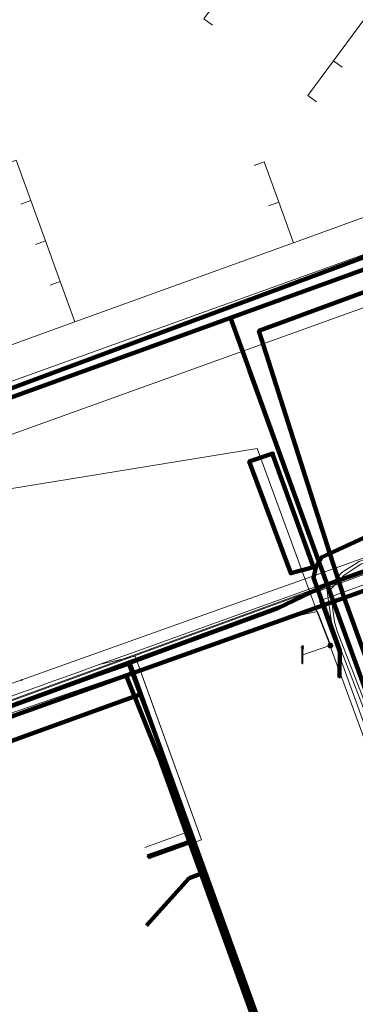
# Model space of a CAD drawing. Extents: x 152558 to 154479, y 462974 to 463683.
# Tile 601 of 638: x 154268 to 154284, y 463455 to 463501. Entities that reach past the tile are written whole.
import ezdxf
from ezdxf.lldxf.tags import DXFTag

# ---------------------------------------------------------------- set-up
doc = ezdxf.new("R2010")
doc.units = 0
doc.header["$LTSCALE"] = 0.2
doc.layers.get('0').update_dxf_attribs({"linetype": 'CONTINUOUS'})
for name, color, linetype, lineweight in [('B-RO-KL-DATA_COAXIAAL_17_ZIGGO BV-G', 90, 'KL-DATA-N', 18), ('B-RO-KL-DATA_COAXIAAL_7_ZIGGO BV-G', 90, 'KL-DATA-N', 18), ('B-RO-KL-DATA_DUCT_ZIGGO BV-G', 90, 'CONTINUOUS', 100), ('B-RO-KL-DATA_HULPSTUK_KPN BV-S', 90, 'CONTINUOUS', 25), ('B-RO-KL-DATA_KABELBED_KPN BV-G', 90, 'CONTINUOUS', 100), ('B-RO-KL-DATA_KABELBED_ZIGGO BV-G', 90, 'CONTINUOUS', 100), ('B-RO-KL-DATA_MANTELBUIS_110_ZIGGO BV-G', 90, 'CONTINUOUS', 100), ('B-RO-KL-DATA_MANTELBUIS_ZIGGO BV-G', 90, 'CONTINUOUS', 100), ('B-RO-KL-DATA_REGGEFIBER OPERATOR BV-G', 90, 'KL-DATA-N', 18), ('B-RO-KL-ET_LS_230 V_GEMEENTE AMERSFOORT-G', 190, 'KL-LS-N', 18), ('B-RO-KL-ET_LS_400 V_STEDIN NETBEHEER BV-G', 190, 'KL-LS-N', 18), ('B-RO-KL-ET_LS_GEMEENTE AMERSFOORT-S', 190, 'CONTINUOUS', 25), ('B-RO-KL-ET_LS_HULPSTUK_GEMEENTE AMERSFOORT-S', 190, 'CONTINUOUS', 25), ('B-RO-KL-ET_LS_MANTELBUIS_110_GEMEENTE AMERSFOORT-G', 190, 'CONTINUOUS', 100), ('B-RO-KL-ET_MS_10 KV_STEDIN NETBEHEER BV-G', 130, 'KL-MS-N', 18), ('B-RO-KL-GAS_LD_PE_40_0.1 BAR_STEDIN NETBEHEER BV-G', 50, 'KL-GAS-LD-N', 18), ('B-RO-KL-GAS_LD_PVC_63_0.1 BAR_STEDIN NETBEHEER BV-G', 50, 'KL-GAS-LD-N', 18), ('B-RO-KL-WATER_160_VITENS-G', 170, 'KL-WATER-N', 18), ('B-RO-KL-WATER_HULPSTUK_VITENS-S', 170, 'CONTINUOUS', 25)]:
    doc.layers.add(name, color=color, linetype=linetype, lineweight=lineweight)
doc.styles.add('NLCS-ISO', font='NLCS-ISO.ttf')
tags = doc.linetypes.add('KL-DATA-N', pattern='A,4,-1,[101,NLCS.SHX,S=0.5,R=0,X=0,Y=0],-1,4,-1,["D",Standard,S=1,R=0,X=-0.25,Y=-0.5],-1.5', length=12.5).pattern_tags.tags
tags[18] = DXFTag(74, 10)
tags = doc.linetypes.add('KL-GAS-LD-N', pattern='A,4,-1,[69,NLCS.SHX,S=0.5,R=0,X=0,Y=0],-1,4,-1,["L",Standard,S=1,R=0,X=0.25,Y=-0.5],-2', length=13).pattern_tags.tags
tags[18] = DXFTag(74, 10)
tags = doc.linetypes.add('KL-LS-N', pattern='A,4,-1,[103,NLCS.SHX,S=0.75,R=0,X=0,Y=0],-1,4,-1,["L",Standard,S=1,R=0,X=0,Y=-0.5],-2', length=13).pattern_tags.tags
tags[18] = DXFTag(74, 10)
tags = doc.linetypes.add('KL-MS-N', pattern='A,4,-1,[103,NLCS.SHX,S=0.75,R=0,X=0,Y=0],-1,4,-1,["M",Standard,S=1,R=0,X=0,Y=-0.5],-2', length=13).pattern_tags.tags
tags[18] = DXFTag(74, 10)
doc.linetypes.add('KL-WATER-N', pattern='A,7,-0.5,[168,NLCS.SHX,S=0.75,R=0,X=0.75,Y=0],-2', length=9.5)

# ---------------------------------------------------------------- blocks, each defined once
blk = doc.blocks.new('SKL-WTB_HULP_OVERIG-SO')
at = {"color": 0, "linetype": 'ByBlock', "lineweight": 18}
for points in [[(-0.14, 0.14), (0.14, -0.14)], [(0.14, 0.14), (-0.14, -0.14)]]:
    blk.add_lwpolyline(points, dxfattribs=at)
at = {"color": 0, "linetype": 'ByBlock', "lineweight": 18, "style": 'NLCS-ISO', "flags": 1}
for tag, p in [('TYPE', (1.5, 0)), ('OMSCHRIJVING', (1.5, -3)), ('LABEL', (1.5, -1.5))]:
    blk.add_attdef(tag, p, '', height=1, dxfattribs=at)
blk = doc.blocks.new('SKL-WTB_HULP_MOF-SO')
at = {"linetype": 'ByBlock', "lineweight": 18}
h = blk.add_hatch(color=0, dxfattribs=at)
h.dxf.hatch_style = 1
h.paths.add_polyline_path([(-0.5625, 0, 1), (0.5625, 0, 1)])
at = {"color": 0, "linetype": 'ByBlock', "lineweight": 18}
blk.add_circle((0, 0), 0.5625, dxfattribs=at)
at = {"color": 0, "linetype": 'ByBlock', "lineweight": 18, "style": 'NLCS-ISO', "flags": 1}
for tag, p in [('TYPE', (1.5, 0)), ('OMSCHRIJVING', (1.5, -3)), ('LABEL', (1.5, -1.5))]:
    blk.add_attdef(tag, p, '', height=1, dxfattribs=at)
blk = doc.blocks.new('SKL-ET_LS_MAST-SO')
for p, q in [((-0.05, 2.07), (0.05, 2.07)), ((-0.05, -2), (0.05, -2))]:
    blk.add_line(p, q)
for points in [[(-0.18, 1.76), (-0.22, 1.76), (-0.22, 1.84), (-0.18, 1.84), (-0.18, 1.79)], [(-0.18, 1.49), (-0.22, 1.49), (-0.22, 1.57), (-0.18, 1.57), (-0.18, 1.52)], [(-0.18, 1.79), (-0.05, 1.79)], [(-0.18, 1.76), (-0.05, 1.76)], [(-0.18, 1.52), (-0.05, 1.52)], [(-0.18, 1.49), (-0.05, 1.49)], [(-0.05, -2), (-0.05, 2.07)], [(0.05, -2), (0.05, 2.07)], [(0.18, 1.92), (0.05, 1.92)], [(0.18, 1.89), (0.05, 1.89)], [(0.18, 1.66), (0.05, 1.66)], [(0.18, 1.63), (0.05, 1.63)], [(0.18, 1.39), (0.05, 1.39)], [(0.18, 1.36), (0.05, 1.36)], [(0.18, 1.89), (0.22, 1.89), (0.22, 1.97), (0.18, 1.97), (0.18, 1.92)], [(0.18, 1.63), (0.22, 1.63), (0.22, 1.71), (0.18, 1.71), (0.18, 1.66)], [(0.18, 1.36), (0.22, 1.36), (0.22, 1.44), (0.18, 1.44), (0.18, 1.39)]]:
    blk.add_lwpolyline(points)

msp = doc.modelspace()

# ---------------------------------------------------------------- linework, layer by layer
at = {"layer": 'B-RO-KL-DATA_COAXIAAL_17_ZIGGO BV-G', "flags": 128}
for points in [[(154218.302, 463353.028), (154217.934, 463353.99), (154223.042, 463355.944), (154227.376, 463357.546), (154230.065, 463358.539), (154238.318, 463361.589), (154238.721, 463361.738), (154239.25, 463361.934), (154245.297, 463364.168), (154250.057, 463365.927), (154250.062, 463365.929), (154251.38, 463366.416), (154253.645, 463367.253), (154254.158, 463367.436), (154264.267, 463371.047), (154265.461, 463371.474), (154266.376, 463371.819), (154266.64, 463371.919), (154271.636, 463373.804), (154273.177, 463374.385), (154274.161, 463374.756), (154277.52, 463376.024), (154278.092, 463376.24), (154281.561, 463377.549), (154283.439, 463378.257), (154292.435, 463381.608), (154297.975, 463383.672), (154297.662, 463384.413), (154294.367, 463392.474), (154291.577, 463400.459), (154291.584, 463400.869), (154291.8, 463401.12), (154297.165, 463403.151), (154297.44, 463403.45), (154297.442, 463403.463), (154297.464, 463403.632), (154297.502, 463403.926), (154276.73, 463461.478), (154273.743, 463469.754), (154273.217, 463471.213), (154274.519, 463471.691), (154280.111, 463473.741), (154282.391, 463474.851), (154282.609, 463474.93), (154284.462, 463475.601), (154294.361, 463479.086), (154295.491, 463479.499), (154302.68, 463482.128), (154324.013, 463490.277), (154326.061, 463491.654), (154327.554, 463494.54), (154327.881, 463495.173), (154327.883, 463495.179), (154328.052, 463495.837), (154328.221, 463496.494), (154329.123, 463500), (154329.239, 463500.451), (154329.309, 463500.722), (154330.561, 463500), (154331.408, 463499.234), (154350.72, 463481.762), (154350.753, 463481.732), (154351.097, 463481.385), (154352.632, 463479.839), (154354.062, 463478.398), (154358.559, 463473.868), (154373.526, 463461.102), (154376.285, 463458.699), (154380.26, 463455.237), (154385.373, 463450.784), (154392.12, 463444.814), (154399.951, 463437.885)], [(154350.106, 463248.787), (154347.762, 463245.734), (154345.422, 463242.687), (154344.806, 463241.75), (154344.517, 463241.583), (154344.135, 463241.599), (154343.703, 463241.822), (154343.112, 463242.61), (154330.191, 463274.237), (154330.092, 463274.789), (154330.121, 463275.031), (154330.509, 463275.413), (154331.285, 463275.996), (154333.933, 463277.032), (154344.849, 463281.626), (154345.314, 463282.15), (154345.421, 463282.805), (154345.144, 463283.727), (154341.354, 463290.933), (154341.165, 463291.633), (154340.095, 463292.214), (154339.09, 463292.902), (154338.079, 463293.593), (154337.145, 463294.384), (154336.21, 463295.175), (154335.362, 463296.058), (154334.519, 463296.936), (154333.769, 463297.896), (154330.229, 463305.165), (154329.442, 463307.2), (154325.845, 463316.235), (154325.638, 463316.755), (154325.547, 463316.718), (154322.451, 463324.311), (154303.819, 463370.008), (154302.988, 463372.046), (154301.83, 463374.475), (154300.669, 463377.287), (154297.975, 463383.672), (154297.662, 463384.413), (154294.367, 463392.474), (154291.577, 463400.459), (154291.584, 463400.869), (154291.8, 463401.12), (154297.165, 463403.151), (154297.44, 463403.45), (154297.442, 463403.463), (154297.464, 463403.632), (154297.502, 463403.926), (154276.73, 463461.478), (154273.743, 463469.754), (154273.217, 463471.213), (154274.519, 463471.691), (154280.111, 463473.741), (154282.391, 463474.851), (154282.609, 463474.93), (154284.462, 463475.601), (154294.361, 463479.086), (154295.491, 463479.499), (154302.68, 463482.128), (154324.013, 463490.277), (154326.061, 463491.654), (154327.554, 463494.54), (154327.881, 463495.173), (154327.883, 463495.179), (154328.052, 463495.837), (154328.221, 463496.494), (154329.123, 463500), (154329.239, 463500.451), (154329.309, 463500.722), (154330.561, 463500), (154331.408, 463499.234), (154350.72, 463481.762), (154350.753, 463481.732), (154351.04, 463481.323), (154352.243, 463479.608), (154352.318, 463479.466), (154352.747, 463478.652), (154352.143, 463477.68), (154352.025, 463477.49), (154351.989, 463477.449), (154336.911, 463460.42), (154336.829, 463460.328), (154336.168, 463459.581), (154336.383, 463459.409), (154336.493, 463459.319), (154336.529, 463459.29)], [(154224.966, 463492.304), (154223.57, 463489.991), (154230.376, 463470.864), (154230.739, 463469.842), (154232.812, 463470.576), (154259.797, 463480.663), (154277.9, 463487.23), (154287.35, 463490.658), (154290.88, 463492.313), (154292.921, 463493.269), (154291.911, 463496.563)], [(154337.179, 463460.037), (154337.102, 463460.101), (154337.041, 463460.152), (154336.871, 463460.293), (154336.829, 463460.328), (154336.728, 463460.412), (154336.496, 463460.604), (154338.234, 463462.694), (154348.654, 463475.23), (154349.667, 463476.449), (154347.927, 463477.94), (154345.99, 463479.6), (154344.778, 463480.639), (154340.39, 463484.399), (154333.016, 463490.642), (154331.257, 463492.132), (154330.717, 463492.589), (154330.345, 463492.447), (154325.119, 463490.449), (154321.078, 463488.802), (154315.466, 463486.516), (154302.024, 463481.784), (154295.496, 463479.486), (154294.361, 463479.086), (154284.462, 463475.601), (154282.609, 463474.93), (154282.391, 463474.851), (154282.437, 463474.726), (154282.479, 463474.61), (154282.837, 463473.63), (154283, 463473.181), (154286.927, 463462.349), (154287.852, 463459.799), (154288.121, 463459.056), (154288.744, 463457.337), (154294.82, 463440.577), (154307, 463407.596), (154307.45, 463406.377), (154309.325, 463407.063), (154309.668, 463407.179), (154323.852, 463412.306), (154324.791, 463412.644), (154324.419, 463413.677), (154324.351, 463413.867)], [(154336.529, 463459.29), (154336.493, 463459.319), (154336.383, 463459.409), (154336.168, 463459.581), (154336.089, 463459.644), (154335.862, 463459.841), (154336.304, 463460.373), (154336.496, 463460.604), (154338.234, 463462.694), (154348.654, 463475.23), (154349.667, 463476.449), (154347.927, 463477.94), (154345.99, 463479.6), (154344.778, 463480.639), (154340.39, 463484.399), (154333.016, 463490.642), (154331.257, 463492.132), (154330.717, 463492.589), (154330.345, 463492.447), (154325.119, 463490.449), (154321.078, 463488.802), (154315.466, 463486.516), (154302.024, 463481.784), (154295.496, 463479.486), (154294.361, 463479.086), (154284.462, 463475.601), (154282.609, 463474.93)], [(154282.609, 463474.93), (154282.391, 463474.851), (154280.111, 463473.741), (154274.519, 463471.691), (154273.217, 463471.213), (154257.571, 463465.475), (154237.884, 463458.292), (154237.299, 463458.078), (154236.565, 463457.81), (154235.802, 463457.532), (154235.606, 463457.222), (154235.509, 463457.068), (154235.607, 463456.337), (154235.609, 463456.325), (154235.723, 463455.993), (154235.73, 463455.996), (154237.002, 463452.488), (154238.251, 463449.043), (154239.573, 463445.396), (154239.583, 463445.367), (154242.044, 463438.618), (154242.509, 463437.343), (154243.891, 463433.556), (154245.618, 463428.821), (154247.58, 463423.442), (154248.986, 463419.589), (154250.391, 463415.738), (154251.475, 463412.768), (154253.22, 463407.986), (154254.743, 463403.812), (154255.387, 463402.047), (154256.34, 463399.433), (154255.775, 463399.228), (154248.252, 463396.502), (154247.135, 463396.097), (154246.681, 463397.323), (154245.952, 463399.291), (154245.401, 463399.09)]]:
    msp.add_lwpolyline(points, dxfattribs=at)
at = {"layer": 'B-RO-KL-DATA_COAXIAAL_7_ZIGGO BV-G', "flags": 128}
for points in [[(154277.075, 463500.838), (154276.673, 463501.135), (154277.861, 463502.745), (154279.047, 463504.353), (154280.235, 463505.963), (154281.422, 463507.573), (154282.609, 463509.182), (154283.797, 463510.792), (154284.985, 463512.402), (154286.172, 463514.011), (154287.359, 463515.621), (154288.545, 463517.229), (154291.795, 463521.635), (154296.467, 463517.861), (154307.924, 463508.607), (154305.414, 463502.192), (154291.955, 463497.323), (154292.193, 463496.665), (154292.295, 463496.383), (154292.028, 463496.287), (154291.911, 463496.563)], [(154281.906, 463497.275), (154281.504, 463497.572), (154282.691, 463499.182), (154283.877, 463500.79), (154285.065, 463502.4), (154286.252, 463504.01), (154287.439, 463505.619), (154288.627, 463507.229), (154289.814, 463508.839), (154291.001, 463510.449), (154292.188, 463512.059), (154293.374, 463513.667), (154296.467, 463517.861), (154307.924, 463508.607), (154305.414, 463502.192), (154291.955, 463497.323), (154292.193, 463496.665), (154292.295, 463496.383), (154292.028, 463496.287), (154291.911, 463496.563)], [(154283.094, 463498.885), (154282.691, 463499.182), (154283.877, 463500.79), (154285.065, 463502.4), (154286.252, 463504.01), (154287.439, 463505.619), (154288.627, 463507.229), (154289.814, 463508.839), (154291.001, 463510.449), (154292.188, 463512.059), (154293.374, 463513.667), (154296.467, 463517.861), (154307.924, 463508.607), (154305.414, 463502.192), (154291.955, 463497.323), (154292.193, 463496.665), (154292.295, 463496.383), (154292.028, 463496.287), (154291.911, 463496.563)], [(154257.326, 463490.723), (154257.796, 463490.893), (154258.477, 463489.012), (154259.157, 463487.132), (154259.838, 463485.252), (154260.519, 463483.371), (154270.674, 463487.047), (154280.829, 463490.723), (154285.914, 463492.564), (154285.091, 463494.84), (154291.955, 463497.323), (154292.193, 463496.665), (154292.295, 463496.383), (154292.028, 463496.287), (154291.911, 463496.563)], [(154258.007, 463488.842), (154258.477, 463489.012), (154259.157, 463487.132), (154259.838, 463485.252), (154260.519, 463483.371), (154270.674, 463487.047), (154280.829, 463490.723), (154285.914, 463492.564), (154285.091, 463494.84), (154291.955, 463497.323), (154292.193, 463496.665), (154292.295, 463496.383), (154292.028, 463496.287), (154291.911, 463496.563)], [(154258.687, 463486.962), (154259.157, 463487.132), (154259.838, 463485.252), (154260.519, 463483.371), (154270.674, 463487.047), (154280.829, 463490.723), (154285.914, 463492.564), (154285.091, 463494.84), (154291.955, 463497.323), (154292.193, 463496.665), (154292.295, 463496.383), (154292.028, 463496.287), (154291.911, 463496.563)], [(154259.368, 463485.082), (154259.838, 463485.252), (154260.519, 463483.371), (154270.674, 463487.047), (154280.829, 463490.723), (154285.914, 463492.564), (154285.091, 463494.84), (154291.955, 463497.323), (154292.193, 463496.665), (154292.295, 463496.383), (154292.028, 463496.287), (154291.911, 463496.563)], [(154267.481, 463494.399), (154267.951, 463494.569), (154268.632, 463492.688), (154269.312, 463490.808), (154269.992, 463488.929), (154270.674, 463487.047), (154280.829, 463490.723), (154285.914, 463492.564), (154285.091, 463494.84), (154291.955, 463497.323), (154292.193, 463496.665), (154292.295, 463496.383), (154292.028, 463496.287), (154291.911, 463496.563)], [(154268.162, 463492.518), (154268.632, 463492.688), (154269.312, 463490.808), (154269.992, 463488.929), (154270.674, 463487.047), (154280.829, 463490.723), (154285.914, 463492.564), (154285.091, 463494.84), (154291.955, 463497.323), (154292.193, 463496.665), (154292.295, 463496.383), (154292.028, 463496.287), (154291.911, 463496.563)], [(154268.842, 463490.638), (154269.312, 463490.808), (154269.992, 463488.929), (154270.674, 463487.047), (154280.829, 463490.723), (154285.914, 463492.564), (154285.091, 463494.84), (154291.955, 463497.323), (154292.193, 463496.665), (154292.295, 463496.383), (154292.028, 463496.287), (154291.911, 463496.563)], [(154269.522, 463488.759), (154269.992, 463488.929), (154270.674, 463487.047), (154280.829, 463490.723), (154285.914, 463492.564), (154285.091, 463494.84), (154291.955, 463497.323), (154292.193, 463496.665), (154292.295, 463496.383), (154292.028, 463496.287), (154291.911, 463496.563)], [(154278.997, 463494.315), (154279.467, 463494.485), (154280.148, 463492.605), (154280.829, 463490.723), (154285.914, 463492.564), (154285.091, 463494.84), (154291.955, 463497.323), (154292.193, 463496.665), (154292.295, 463496.383), (154292.028, 463496.287), (154291.911, 463496.563)], [(154279.677, 463492.435), (154280.148, 463492.605), (154280.829, 463490.723), (154285.914, 463492.564), (154285.091, 463494.84), (154291.955, 463497.323), (154292.193, 463496.665), (154292.295, 463496.383), (154292.028, 463496.287), (154291.911, 463496.563)], [(154291.911, 463496.563), (154292.921, 463493.269), (154290.88, 463492.313), (154287.35, 463490.658), (154277.9, 463487.23), (154282.391, 463474.851), (154282.437, 463474.726), (154282.479, 463474.61), (154282.837, 463473.63), (154283, 463473.181), (154286.927, 463462.349), (154287.852, 463459.799), (154288.121, 463459.056), (154290.2, 463459.811)], [(154292.15, 463414.208), (154292.376, 463413.586), (154292.729, 463412.611), (154293.759, 463412.983), (154294.041, 463413.085), (154294.689, 463411.294), (154297.464, 463403.632), (154297.502, 463403.926), (154276.73, 463461.478), (154275.984, 463461.207), (154274, 463459)]]:
    msp.add_lwpolyline(points, dxfattribs=at)
at = {"layer": 'B-RO-KL-DATA_DUCT_ZIGGO BV-G', "flags": 128}
for points in [[(154237.299, 463458.078), (154273.217, 463471.213), (154280.111, 463473.741), (154282.391, 463474.851), (154282.609, 463474.93), (154294.361, 463479.086), (154295.491, 463479.499), (154302.68, 463482.128), (154324.013, 463490.277), (154326.061, 463491.654), (154327.554, 463494.54), (154327.881, 463495.173), (154328.052, 463495.837), (154329.239, 463500.451), (154329.309, 463500.722), (154330.561, 463500), (154350.753, 463481.732), (154351.097, 463481.385), (154354.062, 463478.398), (154354.199, 463478.542), (154362.737, 463471.047), (154387.511, 463449.993), (154391.748, 463446.24), (154400.325, 463439.214)], [(154237.299, 463458.078), (154273.217, 463471.213), (154280.111, 463473.741), (154282.391, 463474.851), (154282.609, 463474.93), (154294.361, 463479.086), (154295.491, 463479.499), (154302.68, 463482.128), (154324.013, 463490.277), (154326.061, 463491.654), (154327.554, 463494.54), (154327.881, 463495.173), (154328.052, 463495.837), (154329.239, 463500.451), (154329.309, 463500.722), (154330.561, 463500), (154350.753, 463481.732), (154351.097, 463481.385), (154354.062, 463478.398), (154354.199, 463478.542), (154362.737, 463471.047), (154387.511, 463449.993), (154391.748, 463446.24), (154400.325, 463439.214)], [(154237.299, 463458.078), (154273.217, 463471.213), (154280.111, 463473.741), (154282.391, 463474.851), (154282.609, 463474.93), (154294.361, 463479.086), (154295.491, 463479.499), (154302.68, 463482.128), (154324.013, 463490.277), (154326.061, 463491.654), (154327.554, 463494.54), (154327.881, 463495.173), (154328.052, 463495.837), (154329.239, 463500.451), (154329.309, 463500.722), (154330.561, 463500), (154350.753, 463481.732), (154351.097, 463481.385), (154354.062, 463478.398), (154354.199, 463478.542), (154362.737, 463471.047), (154387.511, 463449.993), (154391.748, 463446.24), (154400.325, 463439.214)], [(154400.325, 463439.214), (154391.748, 463446.24), (154387.511, 463449.993), (154362.737, 463471.047), (154354.199, 463478.542), (154354.062, 463478.398), (154351.097, 463481.385), (154350.753, 463481.732), (154330.561, 463500), (154329.309, 463500.722), (154329.239, 463500.451), (154328.052, 463495.837), (154327.881, 463495.173), (154327.554, 463494.54), (154326.061, 463491.654), (154324.013, 463490.277), (154302.68, 463482.128), (154295.491, 463479.499), (154294.361, 463479.086), (154282.609, 463474.93), (154282.391, 463474.851), (154280.111, 463473.741), (154273.217, 463471.213), (154237.299, 463458.078)], [(154400.325, 463439.214), (154391.748, 463446.24), (154387.511, 463449.993), (154362.737, 463471.047), (154354.199, 463478.542), (154354.062, 463478.398), (154351.097, 463481.385), (154350.753, 463481.732), (154330.561, 463500), (154329.309, 463500.722), (154329.239, 463500.451), (154328.052, 463495.837), (154327.881, 463495.173), (154327.554, 463494.54), (154326.061, 463491.654), (154324.013, 463490.277), (154302.68, 463482.128), (154295.491, 463479.499), (154294.361, 463479.086), (154282.609, 463474.93), (154282.391, 463474.851), (154280.111, 463473.741), (154273.217, 463471.213), (154237.299, 463458.078)], [(154259.797, 463480.663), (154277.9, 463487.23), (154287.35, 463490.658), (154290.88, 463492.313), (154292.921, 463493.269), (154293.247, 463493.422), (154298.226, 463494.988), (154306.266, 463497.679), (154312.002, 463497.498), (154315.43, 463498.403)], [(154237.299, 463458.078), (154273.217, 463471.213), (154280.111, 463473.741), (154282.391, 463474.851), (154282.609, 463474.93), (154294.361, 463479.086), (154295.496, 463479.486), (154315.466, 463486.516), (154325.119, 463490.449), (154330.717, 463492.589), (154331.257, 463492.132), (154344.778, 463480.639), (154347.927, 463477.94), (154349.667, 463476.449), (154336.496, 463460.604), (154336.304, 463460.373), (154334.447, 463461.992), (154333.994, 463461.473)], [(154324.351, 463413.867), (154324.419, 463413.677), (154324.791, 463412.644), (154307.45, 463406.377), (154294.82, 463440.577), (154288.744, 463457.337), (154288.121, 463459.056), (154282.391, 463474.851), (154282.609, 463474.93), (154294.361, 463479.086), (154295.496, 463479.486), (154315.466, 463486.516), (154325.119, 463490.449), (154330.717, 463492.589), (154331.257, 463492.132), (154344.778, 463480.639), (154347.927, 463477.94), (154349.667, 463476.449), (154336.496, 463460.604), (154336.829, 463460.328), (154337.041, 463460.152), (154337.179, 463460.037)], [(154237.299, 463458.078), (154273.217, 463471.213), (154280.111, 463473.741), (154282.391, 463474.851), (154282.609, 463474.93), (154294.361, 463479.086), (154295.491, 463479.499), (154302.68, 463482.128), (154324.013, 463490.277)]]:
    msp.add_lwpolyline(points, dxfattribs=at)
at = {"layer": 'B-RO-KL-DATA_KABELBED_KPN BV-G', "flags": 128}
for points in [[(154282.975, 463470.524), (154282.986, 463471.778), (154282.222, 463473.879), (154281.756, 463475.163), (154281.888, 463475.692), (154282.153, 463476.122), (154282.524, 463476.292), (154284.471, 463477.181), (154313.763, 463487.356), (154327.77, 463493.66), (154329.436, 463494.41), (154329.943, 463494.444), (154330.77, 463494.213), (154342.203, 463483.772), (154333.256, 463472.837), (154332.868, 463472.362), (154331.359, 463473.596)], [(154283.184, 463474.223), (154282.524, 463476.292), (154279.228, 463486.631), (154294.875, 463492.393), (154294.266, 463494.087)], [(154284.483, 463490.19), (154266.187, 463483.399), (154230.691, 463470.758)], [(154283.184, 463474.222), (154283.184, 463474.222), (154284.748, 463474.781), (154290.635, 463477.03), (154310.217, 463484.138), (154311.871, 463484.893)], [(154273.063, 463470.612), (154282.222, 463473.879), (154283.184, 463474.222)], [(154284.344, 463471.02), (154283.184, 463474.222), (154283.184, 463474.223)], [(154273.063, 463470.612), (154263.524, 463467.208), (154263.524, 463467.208)], [(154276.008, 463462.896), (154274.611, 463466.764), (154273.788, 463468.813), (154273.064, 463470.612)], [(154274.055, 463462.205), (154276.008, 463462.896)], [(154293.29, 463415.037), (154276.008, 463462.896)]]:
    msp.add_lwpolyline(points, dxfattribs=at)
at = {"layer": 'B-RO-KL-DATA_KABELBED_ZIGGO BV-G', "flags": 128}
for points in [[(154224.966, 463492.304), (154223.57, 463489.991), (154230.739, 463469.842), (154259.797, 463480.663), (154277.9, 463487.23)], [(154277.9, 463487.23), (154287.35, 463490.658), (154290.88, 463492.313)], [(154282.391, 463474.851), (154277.9, 463487.23)], [(154282.609, 463474.93), (154294.361, 463479.086)], [(154282.609, 463474.93), (154282.391, 463474.851)], [(154282.391, 463474.851), (154280.111, 463473.741), (154273.217, 463471.213)], [(154282.391, 463474.851), (154288.121, 463459.056)], [(154273.217, 463471.213), (154237.299, 463458.078)], [(154273.217, 463471.213), (154273.743, 463469.754)], [(154262.636, 463465.734), (154273.743, 463469.754)], [(154273.743, 463469.754), (154276.73, 463461.478)], [(154275.984, 463461.207), (154274, 463459)], [(154275.984, 463461.207), (154276.73, 463461.478)], [(154276.73, 463461.478), (154297.502, 463403.926), (154297.464, 463403.632)]]:
    msp.add_lwpolyline(points, dxfattribs=at)
at = {"layer": 'B-RO-KL-DATA_MANTELBUIS_110_ZIGGO BV-G', "flags": 128}
msp.add_lwpolyline([(154278.793, 463484.768), (154282.255, 463475.226)], dxfattribs=at)
at = {"layer": 'B-RO-KL-DATA_MANTELBUIS_ZIGGO BV-G', "flags": 128}
msp.add_lwpolyline([(154280.111, 463473.741), (154274.519, 463471.691)], dxfattribs=at)
at = {"layer": 'B-RO-KL-DATA_REGGEFIBER OPERATOR BV-G', "flags": 128}
for points in [[(154299.796, 463500.274), (154300.788, 463497.471), (154301.774, 463496.538), (154234.226, 463472.235), (154236.385, 463467.423), (154238.513, 463461.72), (154239.423, 463459.093), (154235.507, 463457.452), (154235.842, 463456.507), (154236.014, 463455.374), (154233.467, 463454.514), (154229.308, 463452.948), (154226.412, 463451.995), (154225.423, 463454.599), (154223.927, 463455.272), (154209.409, 463450.138)], [(154330.234, 463472.806), (154331.257, 463474.007), (154332.014, 463473.362), (154332.344, 463473.749), (154333.592, 463475.261), (154341.141, 463484.252), (154331.763, 463492.126), (154325.514, 463489.849), (154315.569, 463486.234), (154296.994, 463479.501), (154282.045, 463474.087), (154288.481, 463456.316), (154291.116, 463457.27)], [(154263.195, 463467.592), (154273.133, 463471.06), (154276.011, 463463.382)], [(154273.924, 463462.626), (154276.011, 463463.382)], [(154276.011, 463463.382), (154293.933, 463415.577)]]:
    msp.add_lwpolyline(points, dxfattribs=at)
at = {"layer": 'B-RO-KL-ET_LS_230 V_GEMEENTE AMERSFOORT-G', "flags": 128}
for points in [[(154282.541, 463472.009), (154281.921, 463473.6), (154279.139, 463481.166), (154266.129, 463479.049)], [(154234.685, 463455.477), (154234.685, 463455.481), (154234.565, 463456.637), (154235.045, 463457.468), (154236.106, 463457.858), (154249.937, 463462.732), (154266.969, 463468.616), (154280.7, 463473.325), (154281.941, 463473.595), (154282.521, 463472.124)], [(154282.521, 463472.004), (154281.26, 463471.584), (154281.26, 463471.584)], [(154282.541, 463471.984), (154289.346, 463453.495), (154296.151, 463434.916)]]:
    msp.add_lwpolyline(points, dxfattribs=at)
at = {"layer": 'B-RO-KL-ET_LS_400 V_STEDIN NETBEHEER BV-G', "flags": 128}
for points in [[(154306.165, 463494.98), (154301.339, 463493.93), (154300.41, 463493.593), (154298.078, 463492.748), (154297.116, 463492.4), (154296.066, 463492.019), (154295.665, 463491.874), (154295.102, 463491.67), (154294.541, 463491.467), (154294.471, 463491.442), (154293.993, 463491.268), (154293.875, 463491.225), (154292.668, 463490.791), (154292.425, 463490.704), (154292.359, 463490.68), (154292.108, 463490.59), (154291.859, 463490.5), (154291.718, 463490.449), (154291.47, 463490.36), (154290.906, 463490.157), (154290.7, 463490.083), (154290.657, 463490.067), (154290.337, 463489.952), (154290.266, 463489.926), (154289.699, 463489.722), (154288.738, 463489.376), (154287.043, 463488.766), (154283.901, 463487.635), (154231.618, 463468.817), (154231.036, 463468.913), (154230.457, 463469.69), (154222.542, 463491.474), (154222.455, 463491.714), (154222.43, 463491.783), (154222.338, 463492.035), (154222.309, 463492.116), (154222.275, 463492.209), (154222.223, 463492.354), (154222.203, 463492.408), (154222.168, 463492.504), (154222.105, 463492.677), (154222.072, 463492.768), (154222.025, 463492.898), (154221.996, 463492.978), (154221.984, 463493.01), (154221.955, 463493.089), (154221.891, 463493.267), (154221.871, 463493.323), (154221.847, 463493.389), (154221.823, 463493.456), (154221.798, 463493.523), (154221.785, 463493.558), (154221.753, 463493.646), (154221.664, 463493.891), (154221.658, 463493.907), (154221.637, 463493.966), (154221.59, 463494.096), (154221.578, 463494.128), (154221.565, 463494.163), (154221.551, 463494.203), (154221.542, 463494.228), (154221.513, 463494.308), (154221.51, 463494.317), (154221.486, 463494.382), (154221.462, 463494.449), (154221.43, 463494.537), (154221.407, 463494.601), (154221.386, 463494.659), (154221.347, 463494.765), (154221.315, 463494.854), (154221.259, 463495.009), (154221.244, 463495.051), (154221.23, 463495.088), (154221.2, 463495.17), (154221.115, 463495.405), (154221.088, 463495.478), (154221.034, 463495.627), (154220.997, 463495.728), (154220.974, 463495.793), (154220.881, 463496.048), (154207.812, 463532.014), (154225.22, 463538.366), (154224.64, 463539.878)], [(154346.268, 463455.957), (154345.782, 463455.715), (154345.175, 463455.657), (154344.885, 463455.848), (154339.832, 463459.902), (154340.263, 463460.983), (154348.517, 463471.156), (154352.412, 463475.72), (154353.231, 463476.718), (154353.474, 463477.231), (154353.322, 463477.676), (154350.04, 463481.261), (154329.963, 463499.113), (154329.334, 463499.204), (154328.796, 463498.71), (154327.415, 463495.069), (154324.805, 463491.095), (154321.13, 463488.898), (154308.191, 463484.151), (154273.504, 463471.425), (154264.688, 463468.19), (154254.877, 463464.59), (154246.531, 463461.637), (154245.193, 463461.164), (154236.372, 463458.043), (154235.488, 463457.353), (154235.524, 463456.336), (154235.956, 463455.188), (154238.928, 463446.851), (154240.193, 463443.672)], [(154331.888, 463492.898), (154330.471, 463492.462), (154328.316, 463491.703), (154326.825, 463491.178), (154326.786, 463491.164), (154326.738, 463491.147), (154326.512, 463491.068), (154325.935, 463490.865), (154325.845, 463490.833), (154325.707, 463490.785), (154314.836, 463486.958), (154308.36, 463484.597), (154287.903, 463477.554), (154283.887, 463475.919), (154283.083, 463475.403), (154282.381, 463474.641), (154282.593, 463473.095), (154282.72, 463472.638), (154287.897, 463459.233), (154288.873, 463456.704), (154290.054, 463453.643), (154290.817, 463451.665), (154292.016, 463448.558), (154292.762, 463446.626), (154293.942, 463443.575), (154294.675, 463441.682), (154295.611, 463439.262), (154296.77, 463436.256), (154297.525, 463434.118), (154298.436, 463431.542), (154299.152, 463429.515), (154300.368, 463426.073), (154301.214, 463423.679), (154301.929, 463421.656), (154306.643, 463408.314), (154310.609, 463409.328)], [(154306.364, 463414.656), (154304.764, 463414.077), (154296.68, 463436.947), (154285.255, 463466.498), (154282.866, 463472.677), (154282.743, 463473.112), (154282.542, 463474.593), (154283.18, 463475.287), (154283.957, 463475.785), (154287.956, 463477.414), (154308.41, 463484.455), (154309.089, 463484.703), (154310.274, 463485.224)], [(154274.113, 463462.103), (154276.558, 463462.989), (154273.504, 463471.425)]]:
    msp.add_lwpolyline(points, dxfattribs=at)
at = {"layer": 'B-RO-KL-ET_LS_MANTELBUIS_110_GEMEENTE AMERSFOORT-G', "flags": 128}
msp.add_lwpolyline([(154279.839, 463480.946), (154279.879, 463480.926), (154279.879, 463480.926), (154278.778, 463480.56), (154280.7, 463475.367), (154281.761, 463475.657), (154279.839, 463480.946)], dxfattribs=at)
at = {"layer": 'B-RO-KL-ET_MS_10 KV_STEDIN NETBEHEER BV-G', "flags": 128}
for points in [[(154306.612, 463484.009), (154306.045, 463483.511), (154236.312, 463457.999), (154234.904, 463458.148), (154234.085, 463459.121), (154210.602, 463523.675), (154210.396, 463524.07), (154210.01, 463524.639), (154209.856, 463524.937)], [(154256.165, 463465.209), (154320.349, 463488.691), (154324.496, 463491.033), (154327.343, 463494.757), (154328.338, 463498.263), (154329.097, 463498.813), (154329.779, 463498.697), (154349.76, 463480.598), (154352.579, 463478.058), (154355.936, 463474.563), (154368.681, 463463.459), (154369.504, 463463.293), (154372.825, 463460.459), (154373.292, 463460.325), (154378.668, 463455.751)]]:
    msp.add_lwpolyline(points, dxfattribs=at)
at = {"layer": 'B-RO-KL-GAS_LD_PE_40_0.1 BAR_STEDIN NETBEHEER BV-G', "flags": 128}
msp.add_lwpolyline([(154274.113, 463462.103), (154276.558, 463462.989), (154273.473, 463471.51), (154271.807, 463471.123)], dxfattribs=at)
at = {"layer": 'B-RO-KL-GAS_LD_PVC_63_0.1 BAR_STEDIN NETBEHEER BV-G', "flags": 128}
msp.add_lwpolyline([(154235.042, 463456.043), (154234.906, 463456.482), (154235.333, 463457.514), (154236.002, 463458.053), (154245.1, 463461.42), (154245.332, 463461.506), (154253.795, 463464.638), (154268.362, 463469.883), (154268.468, 463469.921), (154269.114, 463470.153), (154269.283, 463470.214), (154269.484, 463470.286), (154269.743, 463470.38), (154269.885, 463470.431), (154270.841, 463470.775), (154271.807, 463471.123), (154273.216, 463471.63), (154294.926, 463479.445), (154300.96, 463481.618), (154319.674, 463489.304)], dxfattribs=at)
at = {"layer": 'B-RO-KL-WATER_160_VITENS-G', "flags": 128}
msp.add_lwpolyline([(154300.705, 463482.01), (154299.335, 463481.521), (154299.27, 463481.498), (154299.204, 463481.474), (154299.139, 463481.451), (154299.073, 463481.428), (154299.007, 463481.404), (154298.942, 463481.381), (154298.876, 463481.358), (154298.811, 463481.335), (154298.745, 463481.311), (154298.679, 463481.288), (154298.614, 463481.265), (154298.548, 463481.241), (154298.483, 463481.218), (154298.417, 463481.194), (154298.351, 463481.171), (154298.286, 463481.148), (154298.22, 463481.124), (154298.155, 463481.101), (154298.089, 463481.077), (154298.023, 463481.054), (154297.958, 463481.031), (154297.892, 463481.007), (154297.859, 463480.995), (154297.827, 463480.984), (154297.761, 463480.96), (154297.696, 463480.937), (154297.63, 463480.913), (154297.564, 463480.89), (154297.499, 463480.867), (154297.433, 463480.843), (154297.368, 463480.82), (154297.302, 463480.796), (154297.236, 463480.773), (154297.171, 463480.75), (154297.105, 463480.726), (154297.04, 463480.703), (154296.974, 463480.679), (154296.908, 463480.656), (154296.843, 463480.633), (154296.777, 463480.609), (154296.712, 463480.586), (154296.646, 463480.562), (154296.58, 463480.539), (154296.515, 463480.516), (154296.449, 463480.492), (154296.384, 463480.469), (154296.318, 463480.445), (154296.252, 463480.422), (154296.187, 463480.399), (154296.121, 463480.375), (154296.082, 463480.361), (154296.056, 463480.352), (154295.99, 463480.328), (154295.924, 463480.305), (154295.859, 463480.282), (154295.793, 463480.258), (154295.728, 463480.235), (154295.662, 463480.211), (154295.596, 463480.188), (154295.531, 463480.165), (154295.465, 463480.141), (154295.4, 463480.118), (154295.334, 463480.094), (154295.269, 463480.071), (154295.203, 463480.047), (154295.137, 463480.024), (154295.072, 463480.001), (154295.006, 463479.977), (154294.941, 463479.954), (154294.875, 463479.931), (154294.809, 463479.907), (154294.744, 463479.884), (154294.678, 463479.86), (154294.613, 463479.837), (154294.547, 463479.813), (154294.481, 463479.79), (154294.416, 463479.767), (154294.35, 463479.743), (154294.285, 463479.72), (154294.219, 463479.696), (154294.153, 463479.672), (154294.088, 463479.649), (154294.022, 463479.626), (154293.957, 463479.603), (154293.891, 463479.579), (154293.825, 463479.555), (154293.76, 463479.532), (154293.694, 463479.508), (154293.629, 463479.485), (154293.563, 463479.462), (154293.527, 463479.449), (154293.497, 463479.438), (154293.432, 463479.415), (154293.366, 463479.391), (154293.301, 463479.368), (154293.235, 463479.345), (154293.169, 463479.321), (154293.104, 463479.298), (154293.038, 463479.274), (154292.973, 463479.251), (154292.907, 463479.228), (154292.841, 463479.204), (154292.776, 463479.181), (154292.71, 463479.157), (154292.645, 463479.134), (154292.579, 463479.111), (154292.513, 463479.087), (154292.448, 463479.064), (154292.382, 463479.04), (154292.317, 463479.017), (154292.251, 463478.994), (154292.185, 463478.97), (154292.12, 463478.947), (154292.054, 463478.923), (154291.989, 463478.9), (154291.923, 463478.877), (154291.857, 463478.853), (154291.792, 463478.83), (154291.726, 463478.806), (154291.661, 463478.783), (154291.595, 463478.76), (154291.529, 463478.736), (154291.464, 463478.713), (154289.193, 463477.903), (154285.444, 463476.566), (154281.467, 463475.147), (154277.367, 463473.684), (154268.207, 463470.41), (154252.812, 463464.907), (154245.11, 463461.989), (154235.944, 463458.516), (154234.96, 463457.645), (154234.833, 463456.389), (154235.341, 463454.96), (154236.59, 463451.442), (154237.435, 463449.064), (154238.348, 463446.495)], dxfattribs=at)

# ---------------------------------------------------------------- block references
at = {"layer": 'B-RO-KL-DATA_HULPSTUK_KPN BV-S', "xscale": 0.2, "yscale": 0.2, "zscale": 0.2}
for p in [(154283.184, 463474.223), (154283.184, 463474.223), (154283.184, 463474.222), (154283.184, 463474.222), (154273.063, 463470.612), (154273.063, 463470.612), (154273.064, 463470.612), (154282.975, 463470.524), (154276.008, 463462.896), (154276.008, 463462.896), (154276.008, 463462.896), (154274.055, 463462.205)]:
    msp.add_blockref('SKL-WTB_HULP_OVERIG-SO', p, dxfattribs=at)
at = {"layer": 'B-RO-KL-ET_LS_GEMEENTE AMERSFOORT-S', "xscale": 0.2, "yscale": 0.2, "zscale": 0.2}
msp.add_blockref('SKL-ET_LS_MAST-SO', (154281.25, 463471.582), dxfattribs=at)
at = {"layer": 'B-RO-KL-ET_LS_HULPSTUK_GEMEENTE AMERSFOORT-S', "xscale": 0.2, "yscale": 0.2, "zscale": 0.2}
msp.add_blockref('SKL-WTB_HULP_MOF-SO', (154282.541, 463472.009), dxfattribs=at)
at = {"layer": 'B-RO-KL-WATER_HULPSTUK_VITENS-S', "xscale": 0.2, "yscale": 0.2, "zscale": 0.2}
msp.add_blockref('SKL-WTB_HULP_OVERIG-SO', (154268.207, 463470.41), dxfattribs=at)

doc.saveas('drawing.dxf')
